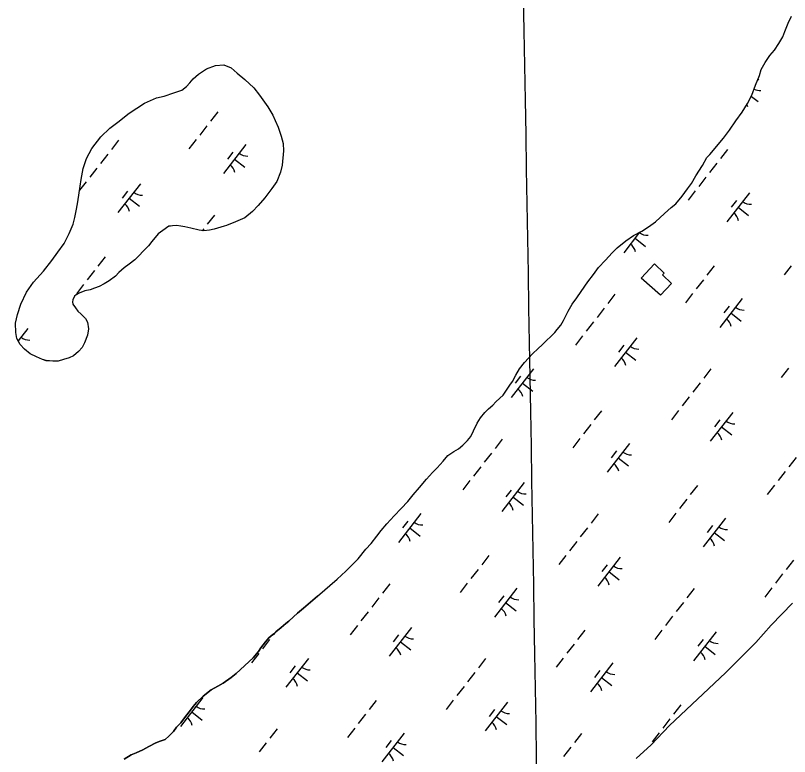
# Model space of a CAD drawing. Extents: x 3888273 to 3909528, y 158682 to 181032.
# Drawn here: x 3903824 to 3904884, y 169013 to 170026 of the extents above; entities that cross this region are included whole.
import ezdxf

# ---------------------------------------------------------------- set-up
doc = ezdxf.new("R2010")
doc.units = 0
for name, color, linetype in [('V-BLDG-OTLN', 7, 'Continuous'), ('V-GRID-MAJR', 7, 'Continuous'), ('V-TOPO-SHOR', 7, 'Continuous'), ('V-WETL-SWMP', 7, 'Continuous')]:
    doc.layers.add(name, color=color, linetype=linetype)

msp = doc.modelspace()

# ---------------------------------------------------------------- linework, layer by layer
at = {"layer": 'V-BLDG-OTLN'}
msp.add_lwpolyline([(3904680.5, 169667.4), (3904698.6, 169686.7), (3904711.8, 169674.3), (3904709.5, 169671.9), (3904722.1, 169660), (3904707.1, 169644)], close=True, dxfattribs=at)
at = {"layer": 'V-GRID-MAJR'}
msp.add_spline([(3904558.1, 167799.4), (3904538.3, 168964), (3904435.1, 175024.2), (3904428.3, 175428.5)], degree=3, dxfattribs=at)
at = {"layer": 'V-TOPO-SHOR'}
for points in [[(3904237.5, 169232.3), (3904264.5, 169255.9), (3904276.3, 169266.7), (3904283.4, 169273.5), (3904293.1, 169283.5), (3904303.7, 169296.7), (3904311.1, 169304.7), (3904319, 169314.7), (3904324.8, 169322.3), (3904332.6, 169331.5), (3904342.4, 169342.3), (3904352.2, 169352.3), (3904361.2, 169361.9), (3904368.6, 169371), (3904377.2, 169381), (3904387, 169392.6), (3904395.2, 169401.4), (3904401.5, 169407.8), (3904409.7, 169417), (3904416, 169424.6), (3904424.2, 169430.2), (3904430.5, 169433.8), (3904436.4, 169439.1), (3904442.7, 169445.1), (3904447.4, 169451), (3904451.3, 169458.6), (3904455.9, 169468.9), (3904460.6, 169476.1), (3904466.8, 169483.7), (3904471.5, 169488.5), (3904477.4, 169493.7), (3904481.7, 169498.1), (3904487.2, 169503.3), (3904491.9, 169507.3), (3904500.9, 169520.9), (3904504.4, 169526.1), (3904509, 169534.8), (3904514.1, 169543.2), (3904520.7, 169552), (3904526.2, 169558), (3904532.5, 169564.4), (3904539.1, 169570.8), (3904545.4, 169576.8), (3904551.3, 169582.4), (3904556.4, 169587.2), (3904562.3, 169593.2), (3904565.8, 169597.2), (3904570.5, 169603.2), (3904574.4, 169609.5), (3904578.2, 169617.5), (3904580.6, 169622.3), (3904586, 169631.8), (3904592.3, 169640.6), (3904598.5, 169649), (3904607.5, 169662.5), (3904615.3, 169672.5), (3904622.3, 169681.7), (3904631.7, 169692.1), (3904640.7, 169701.7), (3904647.8, 169708.9), (3904659.5, 169718.5), (3904670.1, 169725.7), (3904681.2, 169731.4), (3904690.6, 169737.4), (3904700, 169744.3), (3904712.6, 169755.5), (3904721.6, 169763.9), (3904727.9, 169769.1), (3904736.5, 169779.5), (3904743.9, 169789.5), (3904749.4, 169796.7), (3904755.2, 169807), (3904764.6, 169821.4), (3904770.4, 169832.5), (3904774.3, 169836.5), (3904793.1, 169858.9), (3904801.3, 169869.6), (3904810.2, 169882.4), (3904818.8, 169894.4), (3904826.2, 169905.9), (3904832, 169917.5), (3904837, 169931), (3904842.4, 169944.5), (3904844.7, 169952.4), (3904850.2, 169962.4), (3904856.4, 169971.6), (3904863.1, 169979.2), (3904868.9, 169988.3), (3904874.3, 169997.5), (3904877, 170004.6), (3904881.7, 170015.8), (3904886.3, 170025.7)], [(3904034, 169738.2), (3904026.1, 169732.6), (3904019.4, 169727.8), (3904010.8, 169717.4), (3904006.5, 169711.4), (3903999.4, 169704.5), (3903993.1, 169697.7), (3903987.6, 169692.5), (3903979.8, 169686.5), (3903973.1, 169681.3), (3903966, 169675.2), (3903961.3, 169670), (3903952.7, 169663.6), (3903945.6, 169659.6), (3903938.9, 169655.9), (3903932.5, 169653.5), (3903926.6, 169651.4), (3903919.5, 169649.8), (3903911.6, 169646.9), (3903907.3, 169644.5), (3903905.3, 169642.5), (3903903, 169637.7), (3903902.6, 169634.9), (3903903, 169631.8), (3903906.3, 169626.6), (3903909.9, 169622.3), (3903914.3, 169618), (3903920.3, 169612.1), (3903923.1, 169607), (3903924.4, 169597.9), (3903922.9, 169589.5), (3903919, 169578.8), (3903915.5, 169572.4), (3903910.8, 169566.8), (3903903.8, 169561.2), (3903897.8, 169558.3), (3903890.3, 169555.9), (3903882.8, 169553.8), (3903875.3, 169553.7), (3903866.6, 169554.4), (3903861.4, 169556), (3903853, 169559.5), (3903844.3, 169563.7), (3903836.7, 169570), (3903830.6, 169576.7), (3903826.2, 169584.6), (3903824.9, 169592.9), (3903824.4, 169605.6), (3903827, 169617.5), (3903831.6, 169631.8), (3903839.4, 169648.1), (3903849.2, 169661.7), (3903862.9, 169676.9), (3903874.2, 169691.3), (3903882.5, 169702.9), (3903891.1, 169714.5), (3903898, 169728.5), (3903903.5, 169741.2), (3903905.7, 169750.4), (3903908, 169761.5), (3903909.9, 169771.8), (3903911.7, 169784.1), (3903914.3, 169802.4), (3903916.9, 169817.1), (3903921.6, 169831), (3903928.9, 169844.6), (3903941.1, 169860.6), (3903953.6, 169872.2), (3903964.3, 169880.6), (3903980, 169892.7), (3904000.9, 169906.4), (3904017.4, 169913.7), (3904027.7, 169916.2), (3904041.2, 169920.7), (3904052.2, 169924.4), (3904058.5, 169929.2), (3904062.8, 169934.4), (3904067.5, 169940), (3904075, 169946.4), (3904085.6, 169953.7), (3904097.9, 169958.2), (3904109.4, 169959.1), (3904119.7, 169954.8), (3904127.7, 169947.8), (3904138.1, 169938.8), (3904150.5, 169927.4), (3904158.2, 169917.6), (3904169.8, 169901.4), (3904176.3, 169890), (3904179.6, 169882.9), (3904183.6, 169873.8), (3904187.7, 169861.6), (3904190.6, 169851.3), (3904191.1, 169841.4), (3904189.3, 169821.9), (3904187, 169812.4), (3904182, 169799.6), (3904175, 169790.1), (3904165.6, 169777.3), (3904156.6, 169766.5), (3904148.7, 169758.5)], [(3904148.7, 169758.5), (3904138.1, 169750), (3904125.5, 169744.3), (3904112.9, 169739.4), (3904110.1, 169738.6)], [(3904110.1, 169738.6), (3904096.3, 169734.5), (3904089.9, 169732.9), (3904082, 169732), (3904075.7, 169732.7), (3904064.1, 169735.8), (3904056.2, 169737.7), (3904050.6, 169738.4), (3904044.7, 169739.1), (3904039.1, 169738.7), (3904036.3, 169738.6), (3904034, 169738.2)], [(3904237.5, 169232.3), (3904218.7, 169216.2), (3904210.3, 169209.1), (3904204.9, 169204), (3904198.4, 169198.1), (3904194.5, 169195.3), (3904188, 169189.8), (3904180.7, 169183.9), (3904176.5, 169180), (3904171.2, 169175.3), (3904166.6, 169169.8), (3904160.1, 169162), (3904156.7, 169156.9), (3904149.8, 169148.3), (3904126.4, 169126.7), (3904119.5, 169121.2), (3904108.4, 169113.7), (3904101.1, 169109.3), (3904092.2, 169104.6), (3904081.1, 169095.5), (3904072.3, 169086.9), (3904067.3, 169081.8), (3904063.9, 169076.7), (3904057, 169068.1), (3904050.6, 169059.1), (3904044.8, 169053.2), (3904040.6, 169047.4), (3904034.1, 169041.1), (3904029.1, 169036.4), (3904022.2, 169034), (3904016.4, 169031.9), (3904006.8, 169026.8), (3903998.7, 169022.4), (3903989.5, 169018.4), (3903982.9, 169015.3), (3903973.3, 169009.7)]]:
    msp.add_lwpolyline(points, dxfattribs=at)
at = {"layer": 'V-WETL-SWMP'}
for p, q in [((3904881.7, 170015.8), (3904886.3, 170025.7)), ((3904877, 170004.6), (3904881.7, 170015.8)), ((3904874.3, 169997.5), (3904877, 170004.6)), ((3904863.1, 169979.2), (3904868.9, 169988.3)), ((3904868.9, 169988.3), (3904874.3, 169997.5)), ((3904856.4, 169971.6), (3904863.1, 169979.2)), ((3904850.2, 169962.4), (3904856.4, 169971.6)), ((3904844.7, 169952.4), (3904850.2, 169962.4)), ((3904118.8, 169955.2), (3904118.7, 169955.1)), ((3904842.4, 169944.5), (3904844.7, 169952.4)), ((3904837, 169931), (3904842.4, 169944.5)), ((3904841.5, 169939.6), (3904839.4, 169936.9)), ((3904832, 169917.5), (3904837, 169931)), ((3904826.2, 169905.9), (3904832, 169917.5)), ((3904831.3, 169915.9), (3904840.4, 169908.8)), ((3904818.8, 169894.4), (3904826.2, 169905.9)), ((3904101.1, 169894.6), (3904091.3, 169882)), ((3904810.2, 169882.4), (3904818.8, 169894.4)), ((3904801.3, 169869.6), (3904810.2, 169882.4)), ((3904086.4, 169875.7), (3904076.5, 169863)), ((3904793.1, 169858.9), (3904801.3, 169869.6)), ((3903965.4, 169855.8), (3903955.6, 169843.1)), ((3904071.6, 169856.7), (3904061.8, 169844.1)), ((3904139.5, 169849.9), (3904108.8, 169810.5)), ((3904774.3, 169836.5), (3904793.1, 169858.9)), ((3904121.7, 169839.7), (3904114.3, 169830.2)), ((3904798.7, 169843.3), (3904788.9, 169830.7)), ((3903950.6, 169836.8), (3903940.8, 169824.2)), ((3904124.1, 169830.2), (3904138.3, 169819.1)), ((3904764.6, 169821.4), (3904770.4, 169832.5)), ((3904770.4, 169832.5), (3904774.3, 169836.5)), ((3903935.9, 169817.9), (3903926.1, 169805.2)), ((3904755.2, 169807), (3904764.6, 169821.4)), ((3904784, 169824.4), (3904774.2, 169811.7)), ((3903921.2, 169798.9), (3903912.2, 169787.4)), ((3904749.4, 169796.7), (3904755.2, 169807)), ((3904769.2, 169805.4), (3904759.4, 169792.8)), ((3903995.3, 169796.5), (3903964.6, 169757)), ((3903977.6, 169786.2), (3903970.2, 169776.7)), ((3904736.5, 169779.5), (3904743.9, 169789.5)), ((3904743.9, 169789.5), (3904749.4, 169796.7)), ((3904754.5, 169786.5), (3904744.7, 169773.9)), ((3903980, 169776.7), (3903994.2, 169765.7)), ((3904727.9, 169769.1), (3904736.5, 169779.5)), ((3904828.7, 169784), (3904797.9, 169744.5)), ((3904721.6, 169763.9), (3904727.9, 169769.1)), ((3904810.9, 169773.7), (3904803.5, 169764.3)), ((3904700, 169744.3), (3904712.6, 169755.5)), ((3904712.6, 169755.5), (3904721.6, 169763.9)), ((3904813.3, 169764.3), (3904827.5, 169753.2)), ((3904096.7, 169753.6), (3904086.8, 169741)), ((3904690.6, 169737.4), (3904700, 169744.3)), ((3904081.9, 169734.7), (3904080, 169732.2)), ((3904681.2, 169731.4), (3904690.6, 169737.4)), ((3904678.4, 169730), (3904656.7, 169702.1)), ((3904659.5, 169718.5), (3904670.1, 169725.7)), ((3904670.1, 169725.7), (3904681.2, 169731.4)), ((3904647.8, 169708.9), (3904659.5, 169718.5)), ((3904672.1, 169721.8), (3904686.3, 169710.8)), ((3904631.7, 169692.1), (3904640.7, 169701.7)), ((3904640.7, 169701.7), (3904647.8, 169708.9)), ((3903947, 169696.5), (3903937.2, 169683.9)), ((3904622.3, 169681.7), (3904631.7, 169692.1)), ((3904615.3, 169672.5), (3904622.3, 169681.7)), ((3904780.3, 169684.1), (3904770.5, 169671.5)), ((3904885.8, 169684.3), (3904876, 169671.7)), ((3903932.3, 169677.6), (3903922.4, 169665)), ((3904607.5, 169662.5), (3904615.3, 169672.5)), ((3904598.5, 169649), (3904607.5, 169662.5)), ((3904765.6, 169665.2), (3904755.8, 169652.5)), ((3903917.5, 169658.7), (3903907.7, 169646)), ((3904592.3, 169640.6), (3904598.5, 169649)), ((3904586, 169631.8), (3904592.3, 169640.6)), ((3904644.6, 169645.2), (3904634.8, 169632.6)), ((3904750.9, 169646.2), (3904741, 169633.6)), ((3904818.7, 169639.4), (3904788, 169600)), ((3904580.6, 169622.3), (3904586, 169631.8)), ((3904800.9, 169629.2), (3904793.6, 169619.7)), ((3904574.4, 169609.5), (3904578.2, 169617.5)), ((3904578.2, 169617.5), (3904580.6, 169622.3)), ((3904629.9, 169626.3), (3904620.1, 169613.7)), ((3904803.3, 169619.7), (3904817.5, 169608.6)), ((3904570.5, 169603.2), (3904574.4, 169609.5)), ((3904615.1, 169607.4), (3904605.3, 169594.7)), ((3903841.2, 169598.4), (3903828, 169581.4)), ((3904562.3, 169593.2), (3904565.8, 169597.2)), ((3904565.8, 169597.2), (3904570.5, 169603.2)), ((3904551.3, 169582.4), (3904556.4, 169587.2)), ((3904556.4, 169587.2), (3904562.3, 169593.2)), ((3904600.4, 169588.4), (3904590.6, 169575.8)), ((3904674.5, 169585.9), (3904643.8, 169546.5)), ((3904539.1, 169570.8), (3904545.4, 169576.8)), ((3904545.4, 169576.8), (3904551.3, 169582.4)), ((3904656.8, 169575.7), (3904649.4, 169566.2)), ((3903835.9, 169570.9), (3903840.1, 169567.6)), ((3904526.2, 169558), (3904532.5, 169564.4)), ((3904532.5, 169564.4), (3904539.1, 169570.8)), ((3904659.2, 169566.2), (3904673.4, 169555.2)), ((3904520.7, 169552), (3904526.2, 169558)), ((3904533.3, 169543.5), (3904502.6, 169504)), ((3904509, 169534.8), (3904514.1, 169543.2)), ((3904514.1, 169543.2), (3904520.7, 169552)), ((3904775.9, 169543.1), (3904766.1, 169530.5)), ((3904882.1, 169544.1), (3904872.3, 169531.4)), ((3904504.4, 169526.1), (3904509, 169534.8)), ((3904515.5, 169533.2), (3904508.2, 169523.8)), ((3904500.9, 169520.9), (3904504.4, 169526.1)), ((3904518, 169523.8), (3904532.2, 169512.7)), ((3904761.2, 169524.2), (3904751.3, 169511.5)), ((3904491.9, 169507.3), (3904500.9, 169520.9)), ((3904481.7, 169498.1), (3904487.2, 169503.3)), ((3904487.2, 169503.3), (3904491.9, 169507.3)), ((3904746.4, 169505.2), (3904736.6, 169492.6)), ((3904471.5, 169488.5), (3904477.4, 169493.7)), ((3904477.4, 169493.7), (3904481.7, 169498.1)), ((3904460.6, 169476.1), (3904466.8, 169483.7)), ((3904466.8, 169483.7), (3904471.5, 169488.5)), ((3904626.2, 169486), (3904616.4, 169473.4)), ((3904731.7, 169486.3), (3904721.9, 169473.6)), ((3904805.8, 169483.8), (3904775.1, 169444.3)), ((3904451.3, 169458.6), (3904455.9, 169468.9)), ((3904455.9, 169468.9), (3904460.6, 169476.1)), ((3904788.1, 169473.5), (3904780.7, 169464.1)), ((3904447.4, 169451), (3904451.3, 169458.6)), ((3904611.5, 169467.1), (3904601.7, 169454.5)), ((3904790.5, 169464.1), (3904804.7, 169453)), ((3904442.7, 169445.1), (3904447.4, 169451)), ((3904490.5, 169447.2), (3904480.7, 169434.6)), ((3904596.7, 169448.1), (3904586.9, 169435.5)), ((3904430.5, 169433.8), (3904436.4, 169439.1)), ((3904436.4, 169439.1), (3904442.7, 169445.1)), ((3904664.6, 169441.3), (3904633.9, 169401.9)), ((3904416, 169424.6), (3904424.2, 169430.2)), ((3904424.2, 169430.2), (3904430.5, 169433.8)), ((3904475.8, 169428.2), (3904465.9, 169415.6)), ((3904646.8, 169431.1), (3904639.5, 169421.6)), ((3904401.5, 169407.8), (3904409.7, 169417)), ((3904409.7, 169417), (3904416, 169424.6)), ((3904649.2, 169421.6), (3904663.4, 169410.6)), ((3904892.4, 169422), (3904882.6, 169409.4)), ((3904395.2, 169401.4), (3904401.5, 169407.8)), ((3904461, 169409.3), (3904451.2, 169396.7)), ((3904387, 169392.6), (3904395.2, 169401.4)), ((3904877.7, 169403.1), (3904867.9, 169390.4)), ((3904377.2, 169381), (3904387, 169392.6)), ((3904446.3, 169390.4), (3904436.5, 169377.7)), ((3904520.4, 169387.9), (3904489.7, 169348.4)), ((3904757.5, 169383.9), (3904747.7, 169371.3)), ((3904863, 169384.1), (3904853.1, 169371.5)), ((3904368.6, 169371), (3904377.2, 169381)), ((3904502.7, 169377.6), (3904495.3, 169368.2)), ((3904361.2, 169361.9), (3904368.6, 169371)), ((3904505.1, 169368.1), (3904519.3, 169357.1)), ((3904742.8, 169364.9), (3904732.9, 169352.3)), ((3904342.4, 169342.3), (3904352.2, 169352.3)), ((3904352.2, 169352.3), (3904361.2, 169361.9)), ((3904332.6, 169331.5), (3904342.4, 169342.3)), ((3904379.2, 169345.4), (3904348.5, 169306)), ((3904621.8, 169345), (3904612, 169332.4)), ((3904728, 169346), (3904718.2, 169333.4)), ((3904324.8, 169322.3), (3904332.6, 169331.5)), ((3904361.4, 169335.2), (3904354.1, 169325.7)), ((3904795.9, 169339.2), (3904765.2, 169299.7)), ((3904319, 169314.7), (3904324.8, 169322.3)), ((3904363.8, 169325.7), (3904378.1, 169314.6)), ((3904607.1, 169326.1), (3904597.2, 169313.5)), ((3904778.1, 169328.9), (3904770.7, 169319.5)), ((3904311.1, 169304.7), (3904319, 169314.7)), ((3904780.5, 169319.5), (3904794.7, 169308.4)), ((3904303.7, 169296.7), (3904311.1, 169304.7)), ((3904592.3, 169307.1), (3904582.5, 169294.5)), ((3904293.2, 169283.5), (3904303.7, 169296.7)), ((3904283.4, 169273.5), (3904293.2, 169283.5)), ((3904472.1, 169288), (3904462.3, 169275.3)), ((3904577.6, 169288.2), (3904567.8, 169275.6)), ((3904651.7, 169285.7), (3904621, 169246.3)), ((3904888.8, 169281.7), (3904879, 169269.1)), ((3904276.3, 169266.7), (3904283.4, 169273.5)), ((3904457.4, 169269), (3904447.6, 169256.4)), ((3904634, 169275.5), (3904626.6, 169266)), ((3904264.5, 169255.9), (3904276.3, 169266.7)), ((3904636.4, 169266), (3904650.6, 169255)), ((3904874, 169262.8), (3904864.2, 169250.2)), ((3904237.5, 169232.3), (3904264.5, 169255.9)), ((3904336.4, 169249.1), (3904326.6, 169236.5)), ((3904442.6, 169250.1), (3904432.8, 169237.5)), ((3904510.5, 169243.3), (3904479.8, 169203.8)), ((3904753.1, 169242.9), (3904743.2, 169230.3)), ((3904859.3, 169243.9), (3904849.5, 169231.2)), ((3904218.7, 169216.2), (3904237.5, 169232.3)), ((3904321.7, 169230.2), (3904311.8, 169217.5)), ((3904492.7, 169233), (3904485.4, 169223.6)), ((3904210.3, 169209.1), (3904218.7, 169216.2)), ((3904495.1, 169223.6), (3904509.3, 169212.5)), ((3904738.3, 169223.9), (3904728.5, 169211.3)), ((3904887.5, 169223.1), (3904858.5, 169192.7)), ((3904198.4, 169198.1), (3904204.9, 169204)), ((3904204.9, 169204), (3904210.3, 169209.1)), ((3904306.9, 169211.2), (3904297.1, 169198.6)), ((3904723.6, 169205), (3904713.8, 169192.4)), ((3904188, 169189.8), (3904194.5, 169195.3)), ((3904194.5, 169195.3), (3904198.4, 169198.1)), ((3904176.5, 169180), (3904180.7, 169183.9)), ((3904179.6, 169182.8), (3904176.9, 169179.4)), ((3904180.7, 169183.9), (3904188, 169189.8)), ((3904292.2, 169192.3), (3904282.4, 169179.7)), ((3904366.3, 169189.8), (3904335.6, 169150.4)), ((3904603.4, 169185.8), (3904593.6, 169173.2)), ((3904708.9, 169186.1), (3904699, 169173.4)), ((3904783, 169183.6), (3904752.3, 169144.1)), ((3904858.5, 169192.7), (3904837.2, 169168.9)), ((3904172, 169173.1), (3904162.2, 169160.5)), ((3904166.6, 169169.8), (3904171.2, 169175.3)), ((3904171.2, 169175.3), (3904176.5, 169180)), ((3904348.6, 169179.6), (3904341.2, 169170.1)), ((3904765.2, 169173.3), (3904757.9, 169163.9)), ((3904156.7, 169156.9), (3904160.1, 169162)), ((3904160.1, 169162), (3904166.6, 169169.8)), ((3904351, 169170.1), (3904365.2, 169159)), ((3904588.7, 169166.9), (3904578.8, 169154.3)), ((3904767.6, 169163.9), (3904781.9, 169152.8)), ((3904837.2, 169168.9), (3904812.5, 169143.9)), ((3904157.3, 169154.2), (3904147.4, 169141.5)), ((3904149.8, 169148.3), (3904156.7, 169156.9)), ((3904126.4, 169126.7), (3904149.8, 169148.3)), ((3904225.1, 169147.4), (3904194.4, 169107.9)), ((3904467.7, 169147), (3904457.9, 169134.3)), ((3904573.9, 169147.9), (3904564.1, 169135.3)), ((3904641.8, 169141.1), (3904611.1, 169101.7)), ((3904812.5, 169143.9), (3904796.1, 169127.5)), ((3904207.3, 169137.1), (3904200, 169127.6)), ((3904624, 169130.9), (3904616.6, 169121.4)), ((3904108.4, 169113.7), (3904119.5, 169121.2)), ((3904119.5, 169121.2), (3904126.4, 169126.7)), ((3904209.7, 169127.6), (3904223.9, 169116.6)), ((3904452.9, 169128), (3904443.1, 169115.4)), ((3904626.4, 169121.4), (3904640.6, 169110.4)), ((3904796.1, 169127.5), (3904719.1, 169055.6)), ((3904092.2, 169104.6), (3904101.1, 169109.3)), ((3904101.1, 169109.3), (3904108.4, 169113.7)), ((3904438.2, 169109.1), (3904428.4, 169096.5)), ((3904081.1, 169095.5), (3904092.2, 169104.6)), ((3904080.9, 169093.9), (3904050.2, 169054.4)), ((3904072.3, 169086.9), (3904081.1, 169095.5)), ((3904318, 169089.9), (3904308.2, 169077.3)), ((3904423.5, 169090.1), (3904413.6, 169077.5)), ((3904497.6, 169087.7), (3904466.9, 169048.2)), ((3904057, 169068.1), (3904063.9, 169076.7)), ((3904063.9, 169076.7), (3904067.3, 169081.8)), ((3904067.3, 169081.8), (3904072.3, 169086.9)), ((3904479.9, 169077.4), (3904472.5, 169067.9)), ((3904734.7, 169083.7), (3904724.8, 169071)), ((3904050.6, 169059.1), (3904057, 169068.1)), ((3904065.6, 169074.2), (3904079.8, 169063.1)), ((3904303.3, 169071), (3904293.4, 169058.3)), ((3904482.3, 169067.9), (3904496.5, 169056.9)), ((3904044.8, 169053.2), (3904050.6, 169059.1)), ((3904719.1, 169055.6), (3904694.4, 169029.1)), ((3904719.9, 169064.7), (3904710.1, 169052.1)), ((3904034.1, 169041.1), (3904040.6, 169047.4)), ((3904040.6, 169047.4), (3904044.8, 169053.2)), ((3904182.3, 169051.1), (3904172.5, 169038.4)), ((3904288.5, 169052), (3904278.7, 169039.4)), ((3904356.4, 169045.2), (3904325.7, 169005.8)), ((3904599, 169044.8), (3904589.1, 169032.2)), ((3904705.2, 169045.8), (3904695.4, 169033.2)), ((3904022.2, 169034), (3904029.1, 169036.4)), ((3904029.1, 169036.4), (3904034.1, 169041.1)), ((3904338.6, 169035), (3904331.2, 169025.5)), ((3903998.7, 169022.4), (3904006.8, 169026.8)), ((3904006.8, 169026.8), (3904016.4, 169031.9)), ((3904016.4, 169031.9), (3904022.2, 169034)), ((3904167.6, 169032.1), (3904157.7, 169019.5)), ((3904341, 169025.5), (3904355.2, 169014.4)), ((3904584.2, 169025.9), (3904574.4, 169013.3)), ((3904694.4, 169029.1), (3904673.8, 169010.3)), ((3903973.3, 169009.7), (3903982.9, 169015.3)), ((3903982.9, 169015.3), (3903989.5, 169018.4)), ((3903989.5, 169018.4), (3903998.7, 169022.4))]:
    msp.add_line(p, q, dxfattribs=at)
for points in [[(3904148.7, 169758.5), (3904138.1, 169750), (3904125.5, 169744.3), (3904112.9, 169739.4), (3904110.1, 169738.6), (3904096.3, 169734.5), (3904089.9, 169732.9), (3904082, 169732), (3904075.7, 169732.7), (3904064.1, 169735.8), (3904056.2, 169737.7), (3904050.6, 169738.4), (3904044.7, 169739.1), (3904039.1, 169738.7), (3904036.3, 169738.6), (3904034, 169738.2), (3904026.1, 169732.6), (3904019.4, 169727.8), (3904010.8, 169717.4), (3904006.5, 169711.4), (3903999.4, 169704.5), (3903993.1, 169697.7), (3903987.6, 169692.5), (3903979.8, 169686.5), (3903973.1, 169681.3), (3903966, 169675.2), (3903961.3, 169670), (3903952.7, 169663.6), (3903945.6, 169659.6), (3903938.9, 169655.9), (3903932.5, 169653.5), (3903926.6, 169651.4), (3903919.5, 169649.8), (3903911.6, 169646.9), (3903907.3, 169644.5), (3903905.3, 169642.5), (3903903, 169637.7), (3903902.6, 169634.9), (3903903, 169631.8), (3903906.3, 169626.6), (3903909.9, 169622.3), (3903914.3, 169618), (3903920.3, 169612.1), (3903923.1, 169607), (3903924.4, 169597.9), (3903922.9, 169589.5), (3903919, 169578.8), (3903915.5, 169572.4), (3903910.8, 169566.8), (3903903.8, 169561.2), (3903897.8, 169558.3), (3903890.3, 169555.9), (3903882.8, 169553.8), (3903875.3, 169553.7), (3903866.6, 169554.5), (3903861.4, 169556), (3903853, 169559.5), (3903844.3, 169563.7), (3903836.7, 169570), (3903830.6, 169576.7), (3903826.2, 169584.6), (3903824.9, 169592.9), (3903824.4, 169605.6), (3903827, 169617.5), (3903831.6, 169631.8), (3903839.4, 169648.1), (3903849.2, 169661.7), (3903862.9, 169676.9), (3903874.2, 169691.3), (3903882.5, 169702.9), (3903891.1, 169714.5), (3903898, 169728.5), (3903903.5, 169741.2), (3903905.7, 169750.4), (3903908, 169761.5), (3903909.9, 169771.8), (3903911.7, 169784.1), (3903914.3, 169802.4), (3903916.9, 169817.1), (3903921.6, 169831), (3903928.9, 169844.6), (3903941.1, 169860.6), (3903953.6, 169872.2), (3903964.3, 169880.6), (3903980, 169892.7), (3904000.9, 169906.4), (3904017.4, 169913.7), (3904027.7, 169916.2), (3904041.2, 169920.7), (3904052.2, 169924.4), (3904058.5, 169929.2), (3904062.8, 169934.4), (3904067.5, 169940), (3904075, 169946.4), (3904085.6, 169953.7), (3904097.9, 169958.2), (3904109.4, 169959.1), (3904119.7, 169954.8), (3904127.7, 169947.8), (3904138.1, 169938.8), (3904150.5, 169927.4)], [(3904150.5, 169927.4), (3904158.2, 169917.6), (3904169.8, 169901.4), (3904176.3, 169890), (3904179.6, 169882.9), (3904183.6, 169873.8), (3904187.7, 169861.6), (3904190.6, 169851.3), (3904191.1, 169841.4), (3904189.3, 169821.9), (3904187, 169812.4), (3904182, 169799.6), (3904175, 169790.1), (3904165.6, 169777.3), (3904156.6, 169766.5), (3904148.7, 169758.5)]]:
    msp.add_lwpolyline(points, dxfattribs=at)
for centre, start, end in [((3904843.3, 169941.5), 242.4415, 272.8866), ((3904809.4, 169897.9), 11.343, 23.3377), ((3904141.3, 169851.9), 231.343, 272.8866), ((3904107.3, 169808.3), 11.343, 52.8866), ((3903997.1, 169798.4), 231.343, 272.8866), ((3903963.2, 169754.8), 11.343, 52.8866), ((3904830.4, 169785.9), 231.343, 272.8866), ((3904796.5, 169742.3), 11.343, 52.8866), ((3904689.2, 169743.5), 231.343, 272.8866), ((3904655.3, 169699.9), 11.343, 52.8866), ((3904820.5, 169641.3), 231.343, 272.8866), ((3904786.6, 169597.7), 11.343, 52.8866), ((3903843, 169600.3), 231.343, 272.8866), ((3904676.3, 169587.9), 231.343, 272.8866), ((3904642.4, 169544.3), 11.343, 52.8866), ((3904535.1, 169545.4), 231.343, 272.8866), ((3904501.2, 169501.8), 11.343, 52.8866), ((3904807.6, 169485.7), 231.343, 272.8866), ((3904773.7, 169442.1), 11.343, 52.8866), ((3904666.4, 169443.3), 231.343, 272.8866), ((3904632.5, 169399.7), 11.343, 52.8866), ((3904522.2, 169389.8), 231.343, 272.8866), ((3904488.3, 169346.2), 11.343, 52.8866), ((3904381, 169347.4), 231.343, 272.8866), ((3904797.7, 169341.1), 231.343, 272.8866), ((3904347.1, 169303.8), 11.343, 52.8866), ((3904763.7, 169297.5), 11.343, 52.8866), ((3904653.5, 169287.7), 231.343, 272.8866), ((3904619.6, 169244.1), 11.343, 52.8866), ((3904512.3, 169245.2), 231.343, 272.8866), ((3904478.4, 169201.6), 11.343, 52.8866), ((3904368.1, 169191.7), 231.343, 272.8866), ((3904334.2, 169148.1), 11.343, 52.8866), ((3904784.8, 169185.5), 231.343, 272.8866), ((3904750.9, 169141.9), 11.343, 52.8866), ((3904226.9, 169149.3), 231.343, 272.8866), ((3904193, 169105.7), 11.343, 52.8866), ((3904643.6, 169143.1), 231.343, 272.8866), ((3904609.6, 169099.5), 11.343, 52.8866), ((3904082.7, 169095.8), 231.343, 272.8866), ((3904048.8, 169052.2), 11.343, 52.8866), ((3904499.4, 169089.6), 231.343, 272.8866), ((3904465.5, 169046), 11.343, 52.8866), ((3904358.2, 169047.1), 231.343, 272.8866), ((3904324.2, 169003.5), 11.343, 52.8866)]:
    msp.add_arc(centre, 17.6, start, end, dxfattribs=at)

doc.saveas('drawing.dxf')
